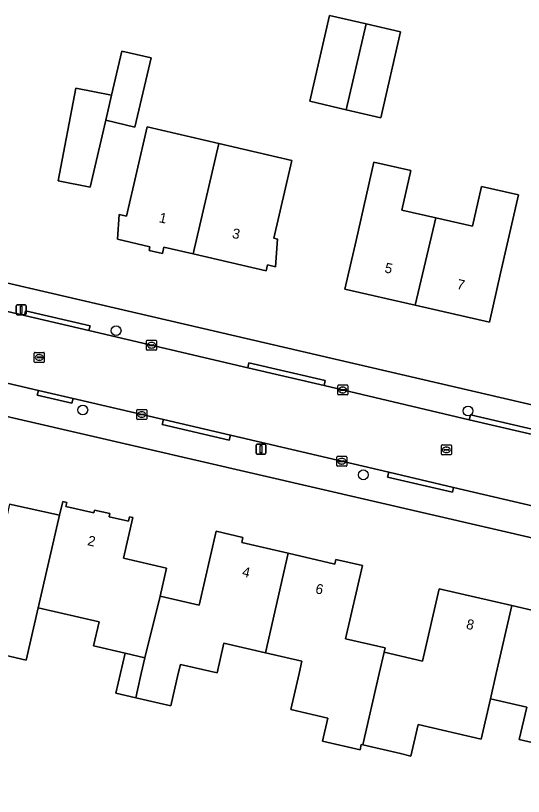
# Model space of a CAD drawing. Extents: x 162184 to 163154, y 385507 to 386516.
# Drawn here: x 162510.4 to 162561.2, y 385737.7 to 385815.8 of the extents above; entities that cross this region are included whole.
import ezdxf

# ---------------------------------------------------------------- set-up
doc = ezdxf.new("R2010")
doc.units = 0
for name, color, linetype in [('IMGEO_Boom', 7, 'Continuous'), ('IMGEO_Erf', 7, 'Continuous'), ('IMGEO_Kolk', 7, 'Continuous'), ('IMGEO_Lichtmast', 7, 'Continuous'), ('IMGEO_Pand', 7, 'Continuous'), ('IMGEO_Pand_nummerreeks', 7, 'Continuous'), ('IMGEO_Rijbaan_lokaal_open', 7, 'Continuous'), ('IMGEO_Rioolput', 7, 'Continuous'), ('IMGEO_Voetpad_open', 7, 'Continuous')]:
    doc.layers.add(name, color=color, linetype=linetype)

msp = doc.modelspace()

# ---------------------------------------------------------------- linework, layer by layer
at = {"layer": 'IMGEO_Boom'}
for centre in [(162520.462, 385784.267), (162517.127, 385776.342), (162555.673, 385776.249), (162545.196, 385769.858)]:
    msp.add_circle(centre, 0.489, dxfattribs=at)
at = {"layer": 'IMGEO_Erf'}
for points in [[(162546.936, 385805.56), (162543.473, 385806.363), (162539.827, 385807.208), (162541.811, 385815.769), (162545.46, 385814.932), (162548.925, 385814.137)], [(162522.339, 385804.621), (162519.417, 385805.302), (162517.862, 385798.624), (162514.646, 385799.246), (162516.441, 385808.521), (162520.006, 385807.831), (162521.028, 385812.217), (162523.949, 385811.536)], [(162536.397, 385790.667), (162535.603, 385790.852), (162535.46, 385790.24), (162528.168, 385791.939), (162525.238, 385792.622), (162525.089, 385791.983), (162523.761, 385792.293), (162523.848, 385792.668), (162520.605, 385793.424), (162520.751, 385795.881), (162521.487, 385795.71), (162523.568, 385804.645), (162530.739, 385802.974), (162538.044, 385801.272), (162536.236, 385793.513), (162536.597, 385793.429)], [(162560.699, 385797.836), (162558.917, 385790.005), (162557.808, 385785.129), (162550.393, 385786.816), (162543.354, 385788.418), (162544.464, 385793.294), (162546.244, 385801.119), (162549.927, 385800.281), (162549.026, 385796.319), (162552.441, 385795.542), (162556.11, 385794.707), (162557.012, 385798.675)]]:
    msp.add_lwpolyline(points, close=True, dxfattribs=at)
for points in [[(162493.7, 385792.713), (162500, 385791.251), (162664.68, 385753.025), (162666.341, 385752.639)], [(162658.498, 385741.129), (162620.746, 385750), (162500, 385777.904), (162491.828, 385779.793)], [(162509.784, 385766.935), (162514.81, 385765.823), (162515.126, 385767.196), (162515.515, 385767.107), (162515.423, 385766.709), (162518.239, 385766.06), (162518.301, 385766.33), (162519.832, 385765.977), (162519.763, 385765.676), (162521.687, 385765.232), (162521.785, 385765.658), (162522.136, 385765.577), (162521.203, 385761.53), (162525.501, 385760.538), (162524.854, 385757.737), (162528.765, 385756.834), (162530.468, 385764.217), (162533.142, 385763.6), (162533.024, 385763.087), (162537.682, 385762.013), (162542.338, 385760.939), (162542.444, 385761.398), (162545.107, 385760.784), (162543.421, 385753.475), (162547.372, 385752.564), (162547.272, 385752.131), (162551.116, 385751.244), (162552.782, 385758.467), (162560.055, 385756.789), (162567.329, 385755.111)], [(162563.955, 385742.662), (162560.79, 385743.392), (162561.536, 385746.626), (162557.905, 385747.464), (162556.977, 385743.437), (162550.678, 385744.888), (162549.955, 385741.747), (162548.903, 385741.989), (162545.136, 385742.857), (162544.985, 385742.892), (162544.862, 385742.361), (162541.107, 385743.227), (162541.639, 385745.532), (162537.934, 385746.387), (162538.364, 385748.25), (162538.768, 385750), (162539.051, 385751.228), (162535.393, 385752.072), (162531.251, 385753.027), (162530.566, 385750.058), (162526.89, 385750.906), (162526.681, 385750), (162525.934, 385746.759), (162522.421, 385747.569), (162520.439, 385748.026), (162521.362, 385752.03), (162518.21, 385752.757), (162518.761, 385755.149), (162512.671, 385756.554), (162511.453, 385751.327), (162506.581, 385752.453)]]:
    msp.add_lwpolyline(points, dxfattribs=at)
at = {"layer": 'IMGEO_Kolk'}
for p, q in [((162523.501, 385782.387), (162523.501, 385783.239)), ((162523.576, 385783.313), (162524.428, 385783.313)), ((162523.989, 385783.093), (162524.014, 385783.093)), ((162524.502, 385783.239), (162524.502, 385782.387)), ((162524.428, 385782.313), (162523.576, 385782.313)), ((162523.76, 385782.807), (162523.76, 385782.819)), ((162524.198, 385782.77), (162523.8, 385782.77)), ((162523.803, 385782.856), (162524.201, 385782.856)), ((162524.012, 385782.533), (162523.987, 385782.533)), ((162524.244, 385782.819), (162524.244, 385782.807)), ((162542.634, 385777.914), (162542.634, 385778.766)), ((162542.709, 385778.84), (162543.561, 385778.84)), ((162542.893, 385778.334), (162542.893, 385778.346)), ((162543.331, 385778.297), (162542.933, 385778.297)), ((162542.936, 385778.383), (162543.334, 385778.383)), ((162543.122, 385778.62), (162543.147, 385778.62)), ((162543.377, 385778.346), (162543.377, 385778.334)), ((162543.635, 385778.766), (162543.635, 385777.914)), ((162543.561, 385777.84), (162542.709, 385777.84)), ((162543.145, 385778.06), (162543.12, 385778.06)), ((162522.524, 385775.463), (162522.524, 385776.315)), ((162522.599, 385776.389), (162523.451, 385776.389)), ((162522.826, 385775.932), (162523.224, 385775.932)), ((162523.012, 385776.169), (162523.037, 385776.169)), ((162523.525, 385776.315), (162523.525, 385775.463)), ((162523.451, 385775.389), (162522.599, 385775.389)), ((162522.783, 385775.883), (162522.783, 385775.895)), ((162523.221, 385775.846), (162522.823, 385775.846)), ((162523.035, 385775.609), (162523.01, 385775.609)), ((162523.267, 385775.895), (162523.267, 385775.883)), ((162542.536, 385770.787), (162542.536, 385771.639)), ((162542.611, 385771.713), (162543.463, 385771.713)), ((162542.838, 385771.256), (162543.236, 385771.256)), ((162543.024, 385771.493), (162543.049, 385771.493)), ((162543.537, 385771.639), (162543.537, 385770.787)), ((162543.463, 385770.713), (162542.611, 385770.713)), ((162542.795, 385771.207), (162542.795, 385771.219)), ((162543.233, 385771.17), (162542.835, 385771.17)), ((162543.047, 385770.933), (162543.022, 385770.933)), ((162543.279, 385771.219), (162543.279, 385771.207))]:
    msp.add_line(p, q, dxfattribs=at)
for points in [[(162523.501, 385782.387), (162523.501, 385783.239)], [(162523.576, 385783.313), (162524.428, 385783.313)], [(162524.502, 385783.239), (162524.502, 385782.387)], [(162524.428, 385782.313), (162523.576, 385782.313)], [(162542.634, 385777.914), (162542.634, 385778.766)], [(162542.709, 385778.84), (162543.561, 385778.84)], [(162543.635, 385778.766), (162543.635, 385777.914)], [(162543.561, 385777.84), (162542.709, 385777.84)], [(162522.524, 385775.463), (162522.524, 385776.315)], [(162522.599, 385776.389), (162523.451, 385776.389)], [(162523.525, 385776.315), (162523.525, 385775.463)], [(162523.451, 385775.389), (162522.599, 385775.389)], [(162542.536, 385770.787), (162542.536, 385771.639)], [(162542.611, 385771.713), (162543.463, 385771.713)], [(162543.537, 385771.639), (162543.537, 385770.787)], [(162543.463, 385770.713), (162542.611, 385770.713)]]:
    msp.add_lwpolyline(points, dxfattribs=at)
for centre, radius, start, end in [((162523.578, 385783.237), 0.0765, 91.55205, 178.44795), ((162523.578, 385783.237), 0.0765, 91.55205, 178.44795), ((162524.426, 385783.237), 0.0765, 1.55205, 88.44795), ((162524.426, 385783.237), 0.0765, 1.55205, 88.44795), ((162523.578, 385782.389), 0.0765, 181.55205, 268.44795), ((162523.578, 385782.389), 0.0765, 181.55205, 268.44795), ((162523.8, 385782.816), 0.0403, 85.87752, 175.75265), ((162523.797, 385782.806), 0.0366, 178.93798, 274.71019), ((162524.201, 385782.813), 0.043, 264.86636, 352.45326), ((162524.205, 385782.818), 0.0386, 1.73085, 96.63898), ((162524.426, 385782.389), 0.0765, 271.55205, 358.44795), ((162524.426, 385782.389), 0.0765, 271.55205, 358.44795), ((162542.711, 385778.764), 0.0765, 91.55205, 178.44795), ((162542.711, 385778.764), 0.0765, 91.55205, 178.44795), ((162542.933, 385778.343), 0.0403, 85.87752, 175.75265), ((162542.93, 385778.333), 0.0366, 178.93798, 274.71019), ((162543.334, 385778.34), 0.043, 264.86636, 352.45326), ((162543.338, 385778.345), 0.0386, 1.73085, 96.63898), ((162543.559, 385778.764), 0.0765, 1.55205, 88.44795), ((162543.559, 385778.764), 0.0765, 1.55205, 88.44795), ((162542.711, 385777.916), 0.0765, 181.55205, 268.44795), ((162542.711, 385777.916), 0.0765, 181.55205, 268.44795), ((162543.559, 385777.916), 0.0765, 271.55205, 358.44795), ((162543.559, 385777.916), 0.0765, 271.55205, 358.44795), ((162522.601, 385776.313), 0.0765, 91.55205, 178.44795), ((162522.601, 385776.313), 0.0765, 91.55205, 178.44795), ((162522.823, 385775.892), 0.0403, 85.87752, 175.75265), ((162523.228, 385775.894), 0.0386, 1.73085, 96.63898), ((162523.449, 385776.313), 0.0765, 1.55205, 88.44795), ((162523.449, 385776.313), 0.0765, 1.55205, 88.44795), ((162522.601, 385775.465), 0.0765, 181.55205, 268.44795), ((162522.601, 385775.465), 0.0765, 181.55205, 268.44795), ((162522.82, 385775.882), 0.0366, 178.93798, 274.71019), ((162523.224, 385775.889), 0.043, 264.86636, 352.45326), ((162523.449, 385775.465), 0.0765, 271.55205, 358.44795), ((162523.449, 385775.465), 0.0765, 271.55205, 358.44795), ((162542.613, 385771.637), 0.0765, 91.55205, 178.44795), ((162542.613, 385771.637), 0.0765, 91.55205, 178.44795), ((162542.835, 385771.216), 0.0403, 85.87752, 175.75265), ((162543.24, 385771.218), 0.0386, 1.73085, 96.63898), ((162543.461, 385771.637), 0.0765, 1.55205, 88.44795), ((162543.461, 385771.637), 0.0765, 1.55205, 88.44795), ((162542.613, 385770.789), 0.0765, 181.55205, 268.44795), ((162542.613, 385770.789), 0.0765, 181.55205, 268.44795), ((162542.832, 385771.206), 0.0366, 178.93798, 274.71019), ((162543.236, 385771.213), 0.043, 264.86636, 352.45326), ((162543.461, 385770.789), 0.0765, 271.55205, 358.44795), ((162543.461, 385770.789), 0.0765, 271.55205, 358.44795)]:
    msp.add_arc(centre, radius, start, end, dxfattribs=at)
for centre, major_axis, ratio, start_param, end_param in [((162523.988, 385782.813), (-0.387, 0.002), 0.722429, 4.712389, 7.853982), ((162524.013, 385782.813), (-0.39, 0.002), 0.717154, 1.570796, 4.712389), ((162543.121, 385778.34), (-0.387, 0.002), 0.722429, 4.712389, 7.853982), ((162543.146, 385778.34), (-0.39, 0.002), 0.717154, 1.570796, 4.712389), ((162523.011, 385775.889), (-0.387, 0.002), 0.722429, 4.712389, 7.853982), ((162523.036, 385775.889), (-0.39, 0.002), 0.717154, 1.570796, 4.712389), ((162543.023, 385771.213), (-0.387, 0.002), 0.722429, 4.712389, 7.853982), ((162543.048, 385771.213), (-0.39, 0.002), 0.717154, 1.570796, 4.712389)]:
    msp.add_ellipse(centre, major_axis=major_axis, ratio=ratio, start_param=start_param, end_param=end_param, dxfattribs=at)
at = {"layer": 'IMGEO_Lichtmast'}
for p, q in [((162510.572, 385786.851), (162511.362, 385786.851)), ((162511.362, 385786.851), (162510.572, 385786.851)), ((162510.472, 385785.951), (162510.472, 385786.751)), ((162510.472, 385786.751), (162510.472, 385785.951)), ((162511.462, 385786.751), (162511.462, 385785.951)), ((162511.462, 385785.951), (162511.462, 385786.751)), ((162511.362, 385785.851), (162510.572, 385785.851)), ((162510.572, 385785.851), (162511.362, 385785.851)), ((162534.455, 385772.022), (162534.455, 385772.822)), ((162534.455, 385772.822), (162534.455, 385772.022)), ((162534.555, 385772.922), (162535.345, 385772.922)), ((162535.345, 385772.922), (162534.555, 385772.922)), ((162535.445, 385772.822), (162535.445, 385772.022)), ((162535.445, 385772.022), (162535.445, 385772.822)), ((162535.345, 385771.922), (162534.555, 385771.922)), ((162534.555, 385771.922), (162535.345, 385771.922))]:
    msp.add_line(p, q, dxfattribs=at)
for points in [[(162510.892, 385786.726), (162511.042, 385786.726), (162511.042, 385785.976), (162510.892, 385785.976), (162510.892, 385786.726)], [(162534.875, 385772.797), (162535.025, 385772.797), (162535.025, 385772.047), (162534.875, 385772.047), (162534.875, 385772.797)]]:
    msp.add_lwpolyline(points, dxfattribs=at)
for centre, start, end in [((162510.572, 385786.751), 90, 180), ((162510.572, 385786.751), 90, 180), ((162511.362, 385786.751), 0, 90), ((162511.362, 385786.751), 360, 90), ((162510.572, 385785.951), 180, 270), ((162510.572, 385785.951), 180, 270), ((162511.362, 385785.951), 270, 0), ((162511.362, 385785.951), 270, 0), ((162534.555, 385772.822), 90, 180), ((162534.555, 385772.822), 90, 180), ((162535.345, 385772.822), 0, 90), ((162535.345, 385772.822), 360, 90), ((162534.555, 385772.022), 180, 270), ((162534.555, 385772.022), 180, 270), ((162535.345, 385772.022), 270, 0), ((162535.345, 385772.022), 270, 0)]:
    msp.add_arc(centre, 0.1, start, end, dxfattribs=at)
at = {"layer": 'IMGEO_Pand'}
for points in [[(162545.46, 385814.932), (162541.811, 385815.769), (162539.827, 385807.208), (162543.473, 385806.363)], [(162545.46, 385814.932), (162543.473, 385806.363), (162546.936, 385805.56), (162548.925, 385814.137)], [(162519.417, 385805.302), (162522.339, 385804.621), (162523.949, 385811.536), (162521.028, 385812.217), (162520.006, 385807.831)], [(162520.006, 385807.831), (162516.441, 385808.521), (162514.646, 385799.246), (162517.862, 385798.624), (162519.417, 385805.302)], [(162530.739, 385802.974), (162523.568, 385804.645), (162521.487, 385795.71), (162520.751, 385795.881), (162520.605, 385793.424), (162523.848, 385792.668), (162523.761, 385792.293), (162525.089, 385791.983), (162525.238, 385792.622), (162528.168, 385791.939)], [(162528.168, 385791.939), (162535.46, 385790.24), (162535.603, 385790.852), (162536.397, 385790.667), (162536.597, 385793.429), (162536.236, 385793.513), (162538.044, 385801.272), (162530.739, 385802.974)], [(162552.441, 385795.542), (162549.026, 385796.319), (162549.927, 385800.281), (162546.244, 385801.119), (162544.464, 385793.294), (162543.354, 385788.418), (162550.393, 385786.816)], [(162550.393, 385786.816), (162557.808, 385785.129), (162558.917, 385790.005), (162560.699, 385797.836), (162557.012, 385798.675), (162556.11, 385794.707), (162552.441, 385795.542)], [(162512.671, 385756.554), (162514.81, 385765.823), (162509.784, 385766.935), (162506.581, 385752.453), (162511.453, 385751.327)], [(162525.501, 385760.538), (162521.203, 385761.53), (162522.136, 385765.577), (162521.785, 385765.658), (162521.687, 385765.232), (162519.763, 385765.676), (162519.832, 385765.977), (162518.301, 385766.33), (162518.239, 385766.06), (162515.423, 385766.709), (162515.515, 385767.107), (162515.126, 385767.196), (162514.81, 385765.823), (162512.671, 385756.554), (162518.761, 385755.149), (162518.21, 385752.757), (162521.362, 385752.03), (162523.344, 385751.573), (162524.854, 385757.737)], [(162537.682, 385762.013), (162533.024, 385763.087), (162533.142, 385763.6), (162530.468, 385764.217), (162528.765, 385756.834), (162524.854, 385757.737), (162523.344, 385751.573), (162522.981, 385750), (162522.598, 385748.336), (162522.421, 385747.569), (162525.934, 385746.759), (162526.681, 385750), (162526.89, 385750.906), (162530.566, 385750.058), (162531.251, 385753.027), (162535.393, 385752.072)], [(162547.372, 385752.564), (162543.421, 385753.475), (162545.107, 385760.784), (162542.444, 385761.398), (162542.338, 385760.939), (162537.682, 385762.013), (162535.393, 385752.072), (162539.051, 385751.228), (162538.768, 385750), (162538.364, 385748.25), (162537.934, 385746.387), (162541.639, 385745.532), (162541.107, 385743.227), (162544.862, 385742.361), (162544.985, 385742.892), (162545.136, 385742.857), (162546.78, 385750), (162547.272, 385752.131)], [(162558.49, 385750), (162560.055, 385756.789), (162552.782, 385758.467), (162551.116, 385751.244), (162547.272, 385752.131), (162546.78, 385750), (162545.136, 385742.857), (162548.903, 385741.989), (162549.955, 385741.747), (162550.678, 385744.888), (162556.977, 385743.437), (162557.905, 385747.464)], [(162569.88, 385748.935), (162569.58, 385749.004), (162569.127, 385747.039), (162565.652, 385747.84), (162566.106, 385749.808), (162566.15, 385750), (162567.329, 385755.111), (162560.055, 385756.789), (162558.49, 385750), (162557.905, 385747.464), (162561.536, 385746.626), (162560.79, 385743.392), (162563.955, 385742.662), (162563.036, 385738.681), (162566.616, 385737.856), (162567.243, 385737.711), (162567.448, 385738.599)], [(162522.981, 385750), (162523.344, 385751.573), (162521.362, 385752.03), (162520.439, 385748.026), (162522.421, 385747.569), (162522.598, 385748.336)]]:
    msp.add_lwpolyline(points, close=True, dxfattribs=at)
at = {"layer": 'IMGEO_Rijbaan_lokaal_open'}
msp.add_lwpolyline([(162563.973, 385773.461), (162555.782, 385775.359), (162541.269, 385778.773), (162533.623, 385780.544), (162517.74, 385784.279), (162511.289, 385785.773), (162502.072, 385787.947), (162500, 385788.431), (162490.534, 385790.64), (162484.485, 385792.051), (162484.279, 385792.112), (162482.693, 385785.277), (162482.905, 385785.235), (162489.294, 385783.752), (162500, 385781.266), (162501.985, 385780.805), (162512.681, 385778.306), (162516.155, 385777.495), (162525.187, 385775.385), (162531.893, 385773.818), (162547.73, 385770.118), (162554.223, 385768.601), (162569.788, 385764.965)], dxfattribs=at)
at = {"layer": 'IMGEO_Rioolput'}
for p, q in [((162512.273, 385781.17), (162512.273, 385782.022)), ((162512.348, 385782.096), (162513.2, 385782.096)), ((162512.532, 385781.59), (162512.532, 385781.602)), ((162512.97, 385781.553), (162512.572, 385781.553)), ((162512.575, 385781.639), (162512.973, 385781.639)), ((162512.761, 385781.876), (162512.786, 385781.876)), ((162513.016, 385781.602), (162513.016, 385781.59)), ((162513.274, 385782.022), (162513.274, 385781.17)), ((162513.2, 385781.096), (162512.348, 385781.096)), ((162512.784, 385781.316), (162512.759, 385781.316)), ((162553.078, 385772.856), (162553.93, 385772.856)), ((162553.003, 385771.93), (162553.003, 385772.782)), ((162553.262, 385772.35), (162553.262, 385772.362)), ((162553.7, 385772.313), (162553.302, 385772.313)), ((162553.305, 385772.399), (162553.703, 385772.399)), ((162553.514, 385772.076), (162553.489, 385772.076)), ((162553.491, 385772.636), (162553.516, 385772.636)), ((162553.746, 385772.362), (162553.746, 385772.35)), ((162554.004, 385772.782), (162554.004, 385771.93)), ((162553.93, 385771.856), (162553.078, 385771.856))]:
    msp.add_line(p, q, dxfattribs=at)
for points in [[(162512.273, 385781.17), (162512.273, 385782.022)], [(162512.348, 385782.096), (162513.2, 385782.096)], [(162513.274, 385782.022), (162513.274, 385781.17)], [(162513.2, 385781.096), (162512.348, 385781.096)], [(162553.078, 385772.856), (162553.93, 385772.856)], [(162553.003, 385771.93), (162553.003, 385772.782)], [(162554.004, 385772.782), (162554.004, 385771.93)], [(162553.93, 385771.856), (162553.078, 385771.856)]]:
    msp.add_lwpolyline(points, dxfattribs=at)
for centre, radius, start, end in [((162512.35, 385782.02), 0.0765, 91.55205, 178.44795), ((162512.35, 385782.02), 0.0765, 91.55205, 178.44795), ((162512.572, 385781.599), 0.0403, 85.87752, 175.75265), ((162512.569, 385781.589), 0.0366, 178.93798, 274.71019), ((162512.973, 385781.596), 0.043, 264.86636, 352.45326), ((162512.977, 385781.601), 0.0386, 1.73085, 96.63898), ((162513.198, 385782.02), 0.0765, 1.55205, 88.44795), ((162513.198, 385782.02), 0.0765, 1.55205, 88.44795), ((162512.35, 385781.172), 0.0765, 181.55205, 268.44795), ((162512.35, 385781.172), 0.0765, 181.55205, 268.44795), ((162513.198, 385781.172), 0.0765, 271.55205, 358.44795), ((162513.198, 385781.172), 0.0765, 271.55205, 358.44795), ((162553.08, 385772.78), 0.0765, 91.55205, 178.44795), ((162553.08, 385772.78), 0.0765, 91.55205, 178.44795), ((162553.928, 385772.78), 0.0765, 1.55205, 88.44795), ((162553.928, 385772.78), 0.0765, 1.55205, 88.44795), ((162553.302, 385772.359), 0.0403, 85.87752, 175.75265), ((162553.299, 385772.349), 0.0366, 178.93798, 274.71019), ((162553.703, 385772.356), 0.043, 264.86636, 352.45326), ((162553.707, 385772.361), 0.0386, 1.73085, 96.63898), ((162553.08, 385771.932), 0.0765, 181.55205, 268.44795), ((162553.08, 385771.932), 0.0765, 181.55205, 268.44795), ((162553.928, 385771.932), 0.0765, 271.55205, 358.44795), ((162553.928, 385771.932), 0.0765, 271.55205, 358.44795)]:
    msp.add_arc(centre, radius, start, end, dxfattribs=at)
for centre, major_axis, ratio, start_param, end_param in [((162512.76, 385781.596), (-0.387, 0.002), 0.722429, 4.712389, 7.853982), ((162512.785, 385781.596), (-0.39, 0.002), 0.717154, 1.570796, 4.712389), ((162553.49, 385772.356), (-0.387, 0.002), 0.722429, 4.712389, 7.853982), ((162553.515, 385772.356), (-0.39, 0.002), 0.717154, 1.570796, 4.712389)]:
    msp.add_ellipse(centre, major_axis=major_axis, ratio=ratio, start_param=start_param, end_param=end_param, dxfattribs=at)
at = {"layer": 'IMGEO_Voetpad_open'}
for points in [[(162483.608, 385792.245), (162484.279, 385792.112), (162484.485, 385792.051), (162490.534, 385790.64), (162500, 385788.431), (162502.072, 385787.947), (162511.289, 385785.773), (162511.404, 385786.262), (162517.855, 385784.77), (162517.74, 385784.279), (162533.623, 385780.544), (162533.74, 385781.041), (162541.386, 385779.273), (162541.269, 385778.773), (162555.782, 385775.359), (162555.9, 385775.857), (162564.089, 385773.951)], [(162666.341, 385752.639), (162664.68, 385753.025), (162500, 385791.251)], [(162478.214, 385782.557), (162478.479, 385782.629), (162478.749, 385782.677), (162479.022, 385782.701), (162479.296, 385782.7), (162479.568, 385782.675), (162479.838, 385782.625), (162483.143, 385781.862), (162483.175, 385781.855), (162483.411, 385781.785), (162491.723, 385779.824), (162491.828, 385779.793), (162500, 385777.904), (162620.746, 385750), (162658.498, 385741.129)], [(162569.788, 385764.965), (162554.223, 385768.601), (162554.11, 385768.115), (162547.617, 385769.632), (162547.73, 385770.118), (162531.893, 385773.818), (162531.78, 385773.332), (162525.074, 385774.899), (162525.187, 385775.385), (162516.155, 385777.495), (162516.042, 385777.009), (162512.568, 385777.82), (162512.681, 385778.306), (162501.985, 385780.805)]]:
    msp.add_lwpolyline(points, dxfattribs=at)
for points in [[(162517.74, 385784.279), (162517.855, 385784.77), (162511.404, 385786.262), (162511.289, 385785.773)], [(162533.623, 385780.544), (162541.269, 385778.773), (162541.386, 385779.273), (162533.74, 385781.041)], [(162512.681, 385778.306), (162512.568, 385777.82), (162516.042, 385777.009), (162516.155, 385777.495)], [(162525.187, 385775.385), (162525.074, 385774.899), (162531.78, 385773.332), (162531.893, 385773.818)], [(162563.973, 385773.461), (162564.089, 385773.951), (162555.9, 385775.857), (162555.782, 385775.359)], [(162554.223, 385768.601), (162547.73, 385770.118), (162547.617, 385769.632), (162554.11, 385768.115)]]:
    msp.add_lwpolyline(points, close=True, dxfattribs=at)

# ---------------------------------------------------------------- texts
at = {"layer": 'IMGEO_Pand_nummerreeks'}
for s, rotation, p in [('1', 347.90234, (162524.689, 385795.126)), ('3', 347.90234, (162532.005, 385793.558)), ('5', 347.18066, (162547.258, 385790.114)), ('7', 347.18066, (162554.485, 385788.47)), ('2', 346.7303, (162517.532, 385762.841)), ('4', 347.01105, (162533.007, 385759.725)), ('6', 347.01105, (162540.333, 385758.036)), ('8', 347.01105, (162555.417, 385754.493))]:
    msp.add_text(s, height=1, rotation=rotation, dxfattribs=at).set_placement(p)

doc.saveas('drawing.dxf')
